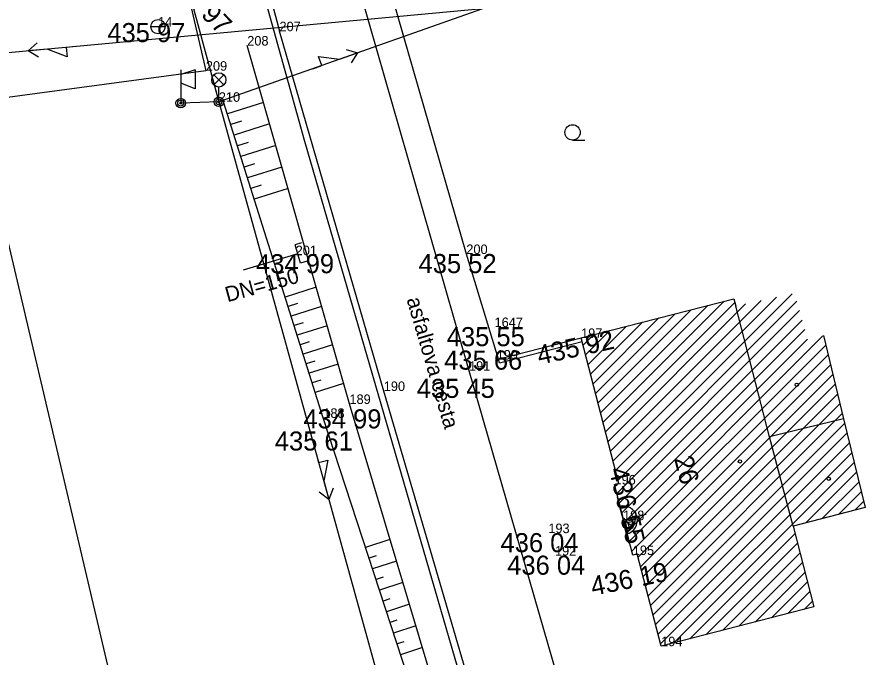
# Model space of a CAD drawing. Extents: x -559180 to -551373, y -1076947 to -1072071.
# Drawn here: x -553971.01 to -553926.53, y -1074196.04 to -1074162.48 of the extents above; entities that cross this region are included whole.
import ezdxf

# ---------------------------------------------------------------- set-up
doc = ezdxf.new("R2010")
doc.units = 0
for name, color, linetype in [('12_PLOTY', 7, 'Continuous'), ('13_PLOTY', 7, 'Continuous'), ('14_BUDOVY', 7, 'Continuous'), ('17_KOMUNIKACE', 7, 'Continuous'), ('1_VODA_ZN', 7, 'Continuous'), ('20_EL_ZN', 7, 'Continuous'), ('26_SRAFY', 7, 'Continuous'), ('27_HRANA_PATA', 7, 'Continuous'), ('30_SDEL_ZN', 7, 'Continuous'), ('31_SDELOVACI', 7, 'Continuous'), ('32', 7, 'Continuous'), ('3_BODY', 7, 'Continuous'), ('40_KANAL_ZN', 7, 'Continuous'), ('45_ZN_KULTURY', 7, 'Continuous'), ('47_ZN_STAV_OBJ$', 7, 'Continuous'), ('49_POPIS_KANAL', 7, 'Continuous'), ('52_POPIS_UCELOVY', 7, 'Continuous'), ('54_C_POPISNA', 7, 'Continuous'), ('6_VYSKY', 7, 'Continuous'), ('NNnadzemní', 7, 'Continuous')]:
    doc.layers.add(name, color=color, linetype=linetype)

# ---------------------------------------------------------------- blocks, each defined once
blk = doc.blocks.new('VVH')
at = {"layer": '47_ZN_STAV_OBJ$'}
for p, q in [((-0.001, 0.746), (0, 1.246)), ((0, -0.004), (-0.001, 0.746)), ((0.1, 0.096), (0.099, 0.646)), ((0.099, 0.646), (0.5, 0.396)), ((0.399, 0.346), (0.199, 0.496)), ((0.199, 0.496), (0.2, 0.196)), ((0, -0.004), (0, 0)), ((0.1, 0.096), (0.2, 0.196)), ((0.65, 0.096), (0.1, 0.096)), ((0.2, 0.196), (0.35, 0.346)), ((0.2, 0.196), (0.5, 0.196)), ((0.5, 0.196), (0.399, 0.346)), ((0.5, 0.396), (0.65, 0.096)), ((-1.251, -0.004), (-0.751, -0.004)), ((-0.751, -0.004), (0, -0.004)), ((0.75, -0.004), (0, -0.004)), ((0.75, -0.004), (1.25, -0.004))]:
    blk.add_line(p, q, dxfattribs=at)
for start, end in [(89.9999, 179.9999), (359.9999, 89.9999)]:
    blk.add_arc((0, -0.004), 0.75, start, end, dxfattribs=at)
blk = doc.blocks.new('JS150')
at = {"layer": '49_POPIS_KANAL'}
blk.add_text('DN=150', height=0.8, rotation=0, dxfattribs=at).set_placement((0.611, 0.331))
blk = doc.blocks.new('SLB')
at = {"layer": '20_EL_ZN'}
for radius in [0.25, 0.158, 0.05]:
    blk.add_circle((0, 0), radius, dxfattribs=at)
blk = doc.blocks.new('ST')
at = {"layer": '1_VODA_ZN'}
blk.add_line((-0.375, 0), (0.375, 0), dxfattribs=at)
blk.add_circle((0, 0), 0.375, dxfattribs=at)
blk = doc.blocks.new('VYUST')
at = {"layer": '40_KANAL_ZN'}
for p, q in [((-0.35, 0.5), (0, 0.5)), ((0, 0.5), (0, -0.5)), ((0, 0), (3, 0.001)), ((-0.35, -0.5), (0, -0.5))]:
    blk.add_line(p, q, dxfattribs=at)
blk = doc.blocks.new('LAO')
at = {"layer": '20_EL_ZN'}
for p, q in [((-0.265, 1.415), (0.265, 0.885)), ((-0.265, 0.885), (0.265, 1.415)), ((0, 0), (0, 0.775))]:
    blk.add_line(p, q, dxfattribs=at)
blk.add_circle((0, 1.15), 0.375, dxfattribs=at)
blk = doc.blocks.new('ROZHLO')
at = {"layer": '30_SDEL_ZN'}
for p, q in [((0, 1.75), (0, 0)), ((0.75, 1.75), (0, 1.5)), ((0.75, 1.75), (0.75, 0.75)), ((0.75, 0.75), (0, 1.05))]:
    blk.add_line(p, q, dxfattribs=at)
blk = doc.blocks.new('BZ')
at = {"layer": '47_ZN_STAV_OBJ$'}
blk.add_circle((0, 0), 0.0875, dxfattribs=at)
blk = doc.blocks.new('ZAHRAD')
at = {"layer": '45_ZN_KULTURY'}
blk.add_line((0, 0), (0.65, 0.003), dxfattribs=at)
blk.add_circle((0, 0.403), 0.403, dxfattribs=at)
blk = doc.blocks.new('POINT_DISPLAY')
blk.add_line((0, 0), (0, 0))
blk = doc.blocks.new('ELNN')
at = {"layer": '20_EL_ZN'}
for p, q in [((0.5, 0), (0.5, 0.5)), ((0.5, 0.5), (1.5, 0)), ((0, 0), (0.5, 0)), ((1.5, 0), (2.5, 0))]:
    blk.add_line(p, q, dxfattribs=at)
blk.add_lwpolyline([(2, 0.375), (2.5, 0), (2, -0.375)], dxfattribs=at)

msp = doc.modelspace()

# ---------------------------------------------------------------- linework, layer by layer
at = {"layer": '12_PLOTY'}
for p, q in [((-553966.79, -1074140.68), (-553961.1, -1074165.3)), ((-553947.44, -1074174.91), (-553952.38, -1074157.72)), ((-553961.1, -1074165.3), (-553973.22, -1074166.93)), ((-553973.22, -1074166.93), (-553966.02, -1074197.46)), ((-553945.752, -1074180.415), (-553947.44, -1074174.91)), ((-553945.703, -1074180.608), (-553941.37, -1074179.503)), ((-553945.654, -1074180.39), (-553941.42, -1074179.31)), ((-553945.85, -1074180.44), (-553945.654, -1074180.39)), ((-553945.703, -1074180.608), (-553945.752, -1074180.415))]:
    msp.add_line(p, q, dxfattribs=at)
at = {"layer": '13_PLOTY'}
for p, q in [((-553963.88, -1074140.36), (-553955.93, -1074169)), ((-553955.93, -1074169), (-553946.4, -1074201.77))]:
    msp.add_line(p, q, dxfattribs=at)
at = {"layer": '14_BUDOVY'}
for p, q in [((-553941.42, -1074179.31), (-553933.41, -1074177.25)), ((-553933.41, -1074177.25), (-553933.31, -1074177.64)), ((-553931.54, -1074184.49), (-553933.31, -1074177.64)), ((-553928.708, -1074179.189), (-553927.66, -1074183.55)), ((-553939.442, -1074186.931), (-553941.42, -1074179.31)), ((-553927.66, -1074183.55), (-553931.54, -1074184.49)), ((-553927.66, -1074183.55), (-553926.53, -1074188.2)), ((-553930.3, -1074189.17), (-553931.54, -1074184.49)), ((-553939.67, -1074186.99), (-553939.442, -1074186.931)), ((-553938.71, -1074190.69), (-553939.67, -1074186.99)), ((-553926.53, -1074188.2), (-553930.3, -1074189.17)), ((-553930.3, -1074189.17), (-553929.21, -1074193.41)), ((-553938.476, -1074190.629), (-553938.71, -1074190.69)), ((-553937.22, -1074195.47), (-553938.476, -1074190.629)), ((-553929.21, -1074193.41), (-553937.22, -1074195.47))]:
    msp.add_line(p, q, dxfattribs=at)
at = {"layer": '17_KOMUNIKACE'}
for p, q in [((-553963.12, -1074141.07), (-553957.24, -1074163.23)), ((-553947.3, -1074181.03), (-553952.93, -1074161.44)), ((-553951.77, -1074182.09), (-553957.24, -1074163.23)), ((-553940.57, -1074204.24), (-553947.3, -1074181.03)), ((-553944.63, -1074206.43), (-553951.77, -1074182.09))]:
    msp.add_line(p, q, dxfattribs=at)
at = {"layer": '26_SRAFY'}
for p, q in [((-553958.079, -1074166.963), (-553959.971, -1074167.56)), ((-553959.232, -1074167.942), (-553959.795, -1074168.12)), ((-553957.757, -1074168.092), (-553959.618, -1074168.679)), ((-553958.888, -1074169.064), (-553959.441, -1074169.238)), ((-553957.435, -1074169.22), (-553959.265, -1074169.798)), ((-553958.544, -1074170.185), (-553959.088, -1074170.357)), ((-553957.113, -1074170.349), (-553958.912, -1074170.917)), ((-553958.2, -1074171.307), (-553958.735, -1074171.476)), ((-553956.791, -1074171.478), (-553958.559, -1074172.035)), ((-553955.316, -1074176.651), (-553956.94, -1074177.164)), ((-553956.299, -1074177.511), (-553956.782, -1074177.664)), ((-553955.028, -1074177.66), (-553956.624, -1074178.163)), ((-553955.992, -1074178.514), (-553956.467, -1074178.663)), ((-553954.74, -1074178.668), (-553956.309, -1074179.163)), ((-553955.685, -1074179.516), (-553956.151, -1074179.663)), ((-553954.453, -1074179.677), (-553955.993, -1074180.163)), ((-553955.377, -1074180.519), (-553955.835, -1074180.663)), ((-553954.165, -1074180.686), (-553955.678, -1074181.163)), ((-553955.07, -1074181.521), (-553955.52, -1074181.663)), ((-553953.877, -1074181.694), (-553955.362, -1074182.163)), ((-553951.445, -1074189.868), (-553952.726, -1074190.286)), ((-553952.162, -1074190.725), (-553952.542, -1074190.849)), ((-553951.105, -1074191.003), (-553952.358, -1074191.411)), ((-553951.803, -1074191.853), (-553952.175, -1074191.974)), ((-553950.765, -1074192.137), (-553951.991, -1074192.537)), ((-553951.444, -1074192.981), (-553951.807, -1074193.1)), ((-553950.425, -1074193.272), (-553951.624, -1074193.663)), ((-553951.085, -1074194.11), (-553951.44, -1074194.226)), ((-553950.086, -1074194.406), (-553951.256, -1074194.788)), ((-553950.725, -1074195.238), (-553951.073, -1074195.351)), ((-553949.746, -1074195.541), (-553950.889, -1074195.914))]:
    msp.add_line(p, q, dxfattribs=at)
at = {"layer": '27_HRANA_PATA'}
for p, q in [((-553953.57, -1074182.77), (-553958.93, -1074163.98)), ((-553954.94, -1074183.5), (-553960.17, -1074166.93)), ((-553945.26, -1074210.52), (-553953.57, -1074182.77)), ((-553947.17, -1074207.31), (-553954.94, -1074183.5))]:
    msp.add_line(p, q, dxfattribs=at)
at = {"layer": '31_SDELOVACI'}
msp.add_line((-553960.42, -1074166.93), (-553962.419, -1074166.998), dxfattribs=at)
at = {"layer": '32'}
for p, q in [((-553940.272, -1074183.732), (-553933.922, -1074177.382)), ((-553939.879, -1074185.248), (-553931.984, -1074177.352)), ((-553939.748, -1074185.753), (-553931.171, -1074177.176)), ((-553939.617, -1074186.258), (-553930.358, -1074177)), ((-553939.485, -1074186.764), (-553930.103, -1074177.381)), ((-553940.535, -1074182.721), (-553935.635, -1074177.822)), ((-553940.403, -1074183.227), (-553934.779, -1074177.602)), ((-553940.141, -1074184.237), (-553933.358, -1074177.454)), ((-553940.01, -1074184.742), (-553932.796, -1074177.529)), ((-553940.797, -1074181.711), (-553937.349, -1074178.263)), ((-553940.666, -1074182.216), (-553936.492, -1074178.043)), ((-553939.548, -1074187.462), (-553929.962, -1074177.877)), ((-553941.059, -1074180.7), (-553939.062, -1074178.704)), ((-553940.928, -1074181.206), (-553938.206, -1074178.483)), ((-553939.416, -1074187.967), (-553929.822, -1074178.373)), ((-553941.321, -1074179.69), (-553940.776, -1074179.144)), ((-553941.19, -1074180.195), (-553939.919, -1074178.924)), ((-553939.285, -1074188.473), (-553929.681, -1074178.868)), ((-553939.023, -1074189.483), (-553928.736, -1074179.196)), ((-553939.154, -1074188.978), (-553929.54, -1074179.364)), ((-553938.892, -1074189.988), (-553928.589, -1074179.685)), ((-553938.761, -1074190.494), (-553928.465, -1074180.198)), ((-553938.431, -1074190.801), (-553928.342, -1074180.711)), ((-553938.3, -1074191.306), (-553928.219, -1074181.224)), ((-553938.169, -1074191.811), (-553928.096, -1074181.738)), ((-553938.038, -1074192.317), (-553927.972, -1074182.251)), ((-553937.907, -1074192.822), (-553927.849, -1074182.764)), ((-553937.776, -1074193.327), (-553927.726, -1074183.277)), ((-553937.645, -1074193.832), (-553927.602, -1074183.789)), ((-553937.514, -1074194.338), (-553927.477, -1074184.301)), ((-553937.383, -1074194.843), (-553927.353, -1074184.813)), ((-553937.252, -1074195.348), (-553927.229, -1074185.325)), ((-553936.57, -1074195.303), (-553927.104, -1074185.837)), ((-553929.627, -1074188.997), (-553926.98, -1074186.349)), ((-553928.77, -1074188.776), (-553926.855, -1074186.861)), ((-553927.914, -1074188.556), (-553926.731, -1074187.373)), ((-553927.057, -1074188.336), (-553926.606, -1074187.885)), ((-553935.713, -1074195.082), (-553930.198, -1074189.567)), ((-553934.856, -1074194.862), (-553930.068, -1074190.074)), ((-553933.999, -1074194.642), (-553929.938, -1074190.58)), ((-553933.143, -1074194.421), (-553929.807, -1074191.086)), ((-553932.286, -1074194.201), (-553929.677, -1074191.592)), ((-553931.429, -1074193.981), (-553929.547, -1074192.099)), ((-553930.572, -1074193.76), (-553929.417, -1074192.605)), ((-553929.716, -1074193.54), (-553929.287, -1074193.111))]:
    msp.add_line(p, q, dxfattribs=at)
at = {"layer": 'NNnadzemní'}
for p, q in [((-553968.72, -1074136.39), (-553960.42, -1074166.93)), ((-553946.59, -1074162.06), (-554003.779, -1074167.345)), ((-553946.59, -1074162.06), (-553960.42, -1074166.93)), ((-553960.42, -1074166.93), (-553952.12, -1074196.94))]:
    msp.add_line(p, q, dxfattribs=at)

# ---------------------------------------------------------------- block references
at = {"layer": '1_VODA_ZN'}
for name, p in [('ST', (-553963.61, -1074162.99)), ('POINT_DISPLAY', (-553963.61, -1074162.99)), ('POINT_DISPLAY', (-553957.24, -1074163.23)), ('POINT_DISPLAY', (-553958.93, -1074163.98)), ('POINT_DISPLAY', (-553961.1, -1074165.3)), ('POINT_DISPLAY', (-553955.236, -1074165.338)), ('POINT_DISPLAY', (-553960.42, -1074166.93)), ('POINT_DISPLAY', (-553956.39, -1074174.97)), ('POINT_DISPLAY', (-553947.44, -1074174.91)), ('POINT_DISPLAY', (-553945.96, -1074178.74)), ('POINT_DISPLAY', (-553941.42, -1074179.31)), ('POINT_DISPLAY', (-553945.85, -1074180.44)), ('POINT_DISPLAY', (-553947.3, -1074181.03)), ('POINT_DISPLAY', (-553951.77, -1074182.09)), ('POINT_DISPLAY', (-553953.57, -1074182.77)), ('POINT_DISPLAY', (-553954.94, -1074183.5)), ('POINT_DISPLAY', (-553939.22, -1074188.86)), ('POINT_DISPLAY', (-553943.14, -1074189.54)), ('POINT_DISPLAY', (-553942.79, -1074190.72)), ('POINT_DISPLAY', (-553938.71, -1074190.69)), ('POINT_DISPLAY', (-553937.22, -1074195.47))]:
    msp.add_blockref(name, p, dxfattribs=at)
at = {"layer": '20_EL_ZN'}
for p, xscale, yscale, rotation in [((-553967.928, -1074164.032), 1.0000006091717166, 1.0000006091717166, -174.72020605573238), ((-553955.498, -1074165.197), 1.0000019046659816, 1.0000019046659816, 19.39884744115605), ((-553955.322, -1074185.361), 1.0000019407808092, 1.0000019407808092, -74.53987103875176)]:
    msp.add_blockref('ELNN', p, dxfattribs=dict(at, xscale=xscale, yscale=yscale, rotation=rotation))
for name in ['LAO', 'SLB']:
    msp.add_blockref(name, (-553960.42, -1074166.93), dxfattribs=at)
at = {"layer": '20_EL_ZN', "rotation": 90}
msp.add_blockref('SLB', (-553962.419, -1074166.998), dxfattribs=at)
at = {"layer": '30_SDEL_ZN'}
msp.add_blockref('ROZHLO', (-553962.419, -1074166.998), dxfattribs=at)
at = {"layer": '40_KANAL_ZN', "xscale": 1.000001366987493, "yscale": 1.000001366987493, "rotation": -163.56032104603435}
msp.add_blockref('VYUST', (-553956.273, -1074174.905), dxfattribs=at)
at = {"layer": '45_ZN_KULTURY'}
msp.add_blockref('ZAHRAD', (-553941.869, -1074168.936), dxfattribs=at)
at = {"layer": '47_ZN_STAV_OBJ$'}
for p in [(-553930.114, -1074181.764), (-553933.094, -1074185.784), (-553928.43, -1074186.692)]:
    msp.add_blockref('BZ', p, dxfattribs=at)
at = {"layer": '47_ZN_STAV_OBJ$', "xscale": 0.9999997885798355, "yscale": 0.9999997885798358, "rotation": -75.68472736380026}
msp.add_blockref('VVH', (-553939.216, -1074188.863), dxfattribs=at)
at = {"layer": '49_POPIS_KANAL', "xscale": 0.9999990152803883, "yscale": 0.9999990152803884, "rotation": 15.3187676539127}
msp.add_blockref('JS150', (-553960.469, -1074177.918), dxfattribs=at)

# ---------------------------------------------------------------- texts
at = {"layer": '3_BODY'}
for s, p in [('14', (-553963.61, -1074162.99)), ('207', (-553957.24, -1074163.23)), ('208', (-553958.93, -1074163.98)), ('209', (-553961.1, -1074165.3)), ('210', (-553960.42, -1074166.93)), ('201', (-553956.39, -1074174.97)), ('200', (-553947.44, -1074174.91)), ('1647', (-553945.96, -1074178.74)), ('197', (-553941.42, -1074179.31)), ('199', (-553945.85, -1074180.44)), ('191', (-553947.3, -1074181.03)), ('190', (-553951.77, -1074182.09)), ('189', (-553953.57, -1074182.77)), ('188', (-553954.94, -1074183.5)), ('196', (-553939.67, -1074186.99)), ('198', (-553939.22, -1074188.86)), ('193', (-553943.14, -1074189.54)), ('192', (-553942.79, -1074190.72)), ('195', (-553938.71, -1074190.69)), ('194', (-553937.22, -1074195.47))]:
    msp.add_text(s, height=0.5, dxfattribs=at).set_placement(p)
at = {"layer": '52_POPIS_UCELOVY'}
msp.add_text('asfaltova cesta', height=0.8, rotation=286.3487, dxfattribs=at).set_placement((-553950.581, -1074177.286))
at = {"layer": '54_C_POPISNA'}
msp.add_text('26', height=1, rotation=284.5452, dxfattribs=at).set_placement((-553936.551, -1074185.625))
at = {"layer": '6_VYSKY'}
for s, rotation, p in [('434 97', 313.9318, (-553963.203, -1074160.523)), ('435 92', 12.1418, (-553943.612, -1074180.718)), ('436 55', 283.3899, (-553939.967, -1074186.203)), ('436 19', 11.2982, (-553940.808, -1074192.83))]:
    msp.add_text(s, height=1, rotation=rotation, dxfattribs=at).set_placement(p)
for s, p in [('435 97', (-553966.266, -1074163.801)), ('434 99', (-553958.468, -1074175.918)), ('435 52', (-553949.945, -1074175.91)), ('435 55', (-553948.465, -1074179.74)), ('435 55', (-553948.465, -1074179.74)), ('435 66', (-553948.599, -1074180.971)), ('435 45', (-553950.039, -1074182.452)), ('434 99', (-553955.981, -1074184.051)), ('435 61', (-553957.483, -1074185.211)), ('436 04', (-553945.645, -1074190.54)), ('436 04', (-553945.295, -1074191.72))]:
    msp.add_text(s, height=1, dxfattribs=at).set_placement(p)

doc.saveas('drawing.dxf')
